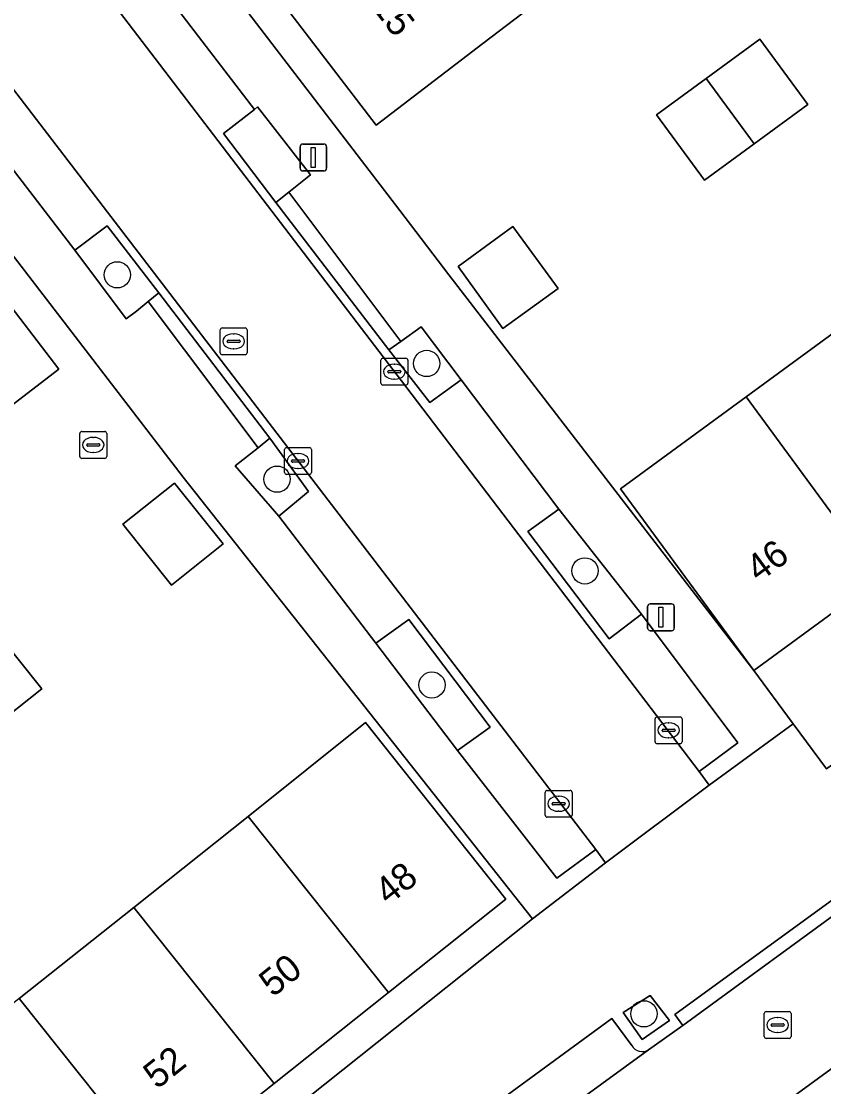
# Model space of a CAD drawing. Extents: x 161771 to 163125, y 382475 to 383179.
# Drawn here: x 162165.3 to 162195.15, y 382930.82 to 382970.48 of the extents above; entities that cross this region are included whole.
import ezdxf

# ---------------------------------------------------------------- set-up
doc = ezdxf.new("R2010")
doc.units = 0
for name, color, linetype in [('IMGEO_Boom', 7, 'Continuous'), ('IMGEO_Erf', 7, 'Continuous'), ('IMGEO_Groenvoorziening', 7, 'Continuous'), ('IMGEO_Kolk', 7, 'Continuous'), ('IMGEO_Lichtmast', 7, 'Continuous'), ('IMGEO_Pand', 7, 'Continuous'), ('IMGEO_Pand_nummerreeks', 7, 'Continuous'), ('IMGEO_Parkeervlak_open', 7, 'Continuous'), ('IMGEO_Rijbaan_lokaal_open', 7, 'Continuous'), ('IMGEO_Rioolput', 7, 'Continuous'), ('IMGEO_Voetpad_open', 7, 'Continuous')]:
    doc.layers.add(name, color=color, linetype=linetype)

msp = doc.modelspace()

# ---------------------------------------------------------------- linework, layer by layer
at = {"layer": 'IMGEO_Boom'}
for centre in [(162168.871, 382961.041), (162180.379, 382957.741), (162174.814, 382953.435), (162186.265, 382950.021), (162180.576, 382945.775), (162188.459, 382933.535)]:
    msp.add_circle(centre, 0.489, dxfattribs=at)
at = {"layer": 'IMGEO_Erf'}
for points in [[(162185.163, 382971.714), (162182.472, 382969.65), (162178.504, 382966.606), (162175.003, 382971.18), (162171.501, 382975.753), (162168, 382980.327), (162164.499, 382984.9), (162160.997, 382989.474), (162157.496, 382994.048), (162153.994, 382998.621), (162153.039, 382999.8), (162150.601, 383002.985), (162154.564, 383006.035), (162157.253, 383008.104), (162160.654, 383003.73), (162163.51, 383000), (162164.156, 382999.156), (162167.657, 382994.583), (162171.158, 382990.009), (162174.659, 382985.435), (162178.161, 382980.861), (162181.662, 382976.288)], [(162192.55, 382946.313), (162187.593, 382953.076), (162192.267, 382956.502), (162196.942, 382959.928), (162201.616, 382963.354), (162206.291, 382966.781), (162210.966, 382970.207), (162215.922, 382963.443), (162211.247, 382960.017), (162206.572, 382956.59), (162201.898, 382953.164), (162197.223, 382949.738)], [(162192.774, 382969.811), (162194.559, 382967.378), (162192.558, 382965.911), (162190.716, 382964.56), (162188.932, 382966.993), (162190.775, 382968.345)], [(162185.268, 382960.532), (162183.214, 382959.047), (162181.55, 382961.348), (162183.583, 382962.835)], [(162169.076, 382951.756), (162171.001, 382953.287), (162172.803, 382951.026), (162170.886, 382949.492)], [(162164.236, 382947.906), (162166.058, 382945.636), (162164.185, 382944.138), (162162.311, 382942.638), (162160.47, 382944.911), (162162.367, 382946.419)]]:
    msp.add_lwpolyline(points, close=True, dxfattribs=at)
for points in [[(162151.372, 383000), (162179.375, 382963.431), (162181.208, 382961.038), (162192.55, 382946.313), (162193.976, 382944.379), (162194.009, 382944.334), (162195.249, 382942.651), (162218.576, 382959.777), (162223.093, 382963.062), (162225.238, 382964.622), (162230.248, 382968.265), (162227.462, 382972.043), (162228.1, 382972.513), (162229.348, 382973.432), (162231.583, 382975.071), (162208.719, 383006.559)], [(162148.274, 382908.294), (162171.48, 382926.845), (162184.31, 382937.075), (162171.315, 382953.515), (162139.621, 382994.827)], [(162163.136, 382962.17), (162166.694, 382957.529), (162162.721, 382954.48)], [(162165.226, 382934.1), (162169.481, 382937.494), (162173.734, 382940.885), (162178.107, 382944.373), (162183.322, 382937.805), (162178.959, 382934.332), (162174.702, 382930.944), (162170.445, 382927.556), (162166.187, 382924.168), (162161.814, 382920.687)]]:
    msp.add_lwpolyline(points, dxfattribs=at)
at = {"layer": 'IMGEO_Groenvoorziening'}
for points in [[(162176.052, 382964.756), (162174.092, 382967.289), (162173.975, 382967.198), (162172.823, 382966.302), (162174.772, 382963.729), (162175.249, 382964.112)], [(162170.416, 382960.375), (162168.491, 382962.861), (162167.291, 382961.958), (162169.201, 382959.403), (162169.581, 382959.687), (162170.016, 382960.046)], [(162181.664, 382957.127), (162180.172, 382959.101), (162179.416, 382958.564), (162178.974, 382958.25), (162180.494, 382956.283)], [(162174.877, 382952.057), (162175.988, 382952.971), (162174.544, 382954.963), (162174.105, 382954.602), (162173.255, 382953.936)], [(162188.365, 382948.413), (162185.299, 382952.321), (162184.136, 382951.49), (162187.171, 382947.497)], [(162181.523, 382943.341), (162182.739, 382944.208), (162179.719, 382948.211), (162178.493, 382947.325)], [(162189.412, 382933.282), (162188.693, 382934.213), (162187.682, 382933.586), (162188.39, 382932.582)]]:
    msp.add_lwpolyline(points, close=True, dxfattribs=at)
at = {"layer": 'IMGEO_Kolk'}
for p, q in [((162178.752, 382957.937), (162179.604, 382957.937)), ((162178.677, 382957.011), (162178.677, 382957.863)), ((162179.165, 382957.717), (162179.19, 382957.717)), ((162179.678, 382957.863), (162179.678, 382957.011)), ((162178.936, 382957.431), (162178.936, 382957.443)), ((162179.374, 382957.394), (162178.976, 382957.394)), ((162178.979, 382957.48), (162179.377, 382957.48)), ((162179.188, 382957.157), (162179.163, 382957.157)), ((162179.42, 382957.443), (162179.42, 382957.431)), ((162179.604, 382956.937), (162178.752, 382956.937)), ((162167.475, 382954.284), (162167.475, 382955.136)), ((162167.55, 382955.21), (162168.402, 382955.21)), ((162168.476, 382955.136), (162168.476, 382954.284)), ((162167.777, 382954.753), (162168.175, 382954.753)), ((162167.963, 382954.99), (162167.988, 382954.99)), ((162167.734, 382954.704), (162167.734, 382954.716)), ((162168.172, 382954.667), (162167.774, 382954.667)), ((162167.986, 382954.43), (162167.961, 382954.43)), ((162168.218, 382954.716), (162168.218, 382954.704)), ((162175.092, 382953.684), (162175.092, 382954.536)), ((162175.167, 382954.61), (162176.019, 382954.61)), ((162175.58, 382954.39), (162175.605, 382954.39)), ((162176.093, 382954.536), (162176.093, 382953.684)), ((162168.402, 382954.21), (162167.55, 382954.21)), ((162175.351, 382954.104), (162175.351, 382954.116)), ((162175.789, 382954.067), (162175.391, 382954.067)), ((162175.394, 382954.153), (162175.792, 382954.153)), ((162175.835, 382954.116), (162175.835, 382954.104)), ((162176.019, 382953.61), (162175.167, 382953.61)), ((162175.603, 382953.83), (162175.578, 382953.83)), ((162188.877, 382943.662), (162188.877, 382944.514)), ((162188.952, 382944.588), (162189.804, 382944.588)), ((162189.878, 382944.514), (162189.878, 382943.662)), ((162189.136, 382944.082), (162189.136, 382944.094)), ((162189.574, 382944.045), (162189.176, 382944.045)), ((162189.179, 382944.131), (162189.577, 382944.131)), ((162189.365, 382944.368), (162189.39, 382944.368)), ((162189.62, 382944.094), (162189.62, 382944.082)), ((162189.388, 382943.808), (162189.363, 382943.808)), ((162189.804, 382943.588), (162188.952, 382943.588)), ((162184.788, 382940.926), (162184.788, 382941.778)), ((162184.863, 382941.852), (162185.715, 382941.852)), ((162185.789, 382941.778), (162185.789, 382940.926)), ((162185.047, 382941.346), (162185.047, 382941.358)), ((162185.485, 382941.309), (162185.087, 382941.309)), ((162185.09, 382941.395), (162185.488, 382941.395)), ((162185.276, 382941.632), (162185.301, 382941.632)), ((162185.531, 382941.358), (162185.531, 382941.346)), ((162185.299, 382941.072), (162185.274, 382941.072)), ((162185.715, 382940.852), (162184.863, 382940.852))]:
    msp.add_line(p, q, dxfattribs=at)
for points in [[(162178.752, 382957.937), (162179.604, 382957.937)], [(162178.677, 382957.011), (162178.677, 382957.863)], [(162179.678, 382957.863), (162179.678, 382957.011)], [(162179.604, 382956.937), (162178.752, 382956.937)], [(162167.475, 382954.284), (162167.475, 382955.136)], [(162167.55, 382955.21), (162168.402, 382955.21)], [(162168.476, 382955.136), (162168.476, 382954.284)], [(162175.092, 382953.684), (162175.092, 382954.536)], [(162175.167, 382954.61), (162176.019, 382954.61)], [(162176.093, 382954.536), (162176.093, 382953.684)], [(162168.402, 382954.21), (162167.55, 382954.21)], [(162176.019, 382953.61), (162175.167, 382953.61)], [(162188.877, 382943.662), (162188.877, 382944.514)], [(162188.952, 382944.588), (162189.804, 382944.588)], [(162189.878, 382944.514), (162189.878, 382943.662)], [(162189.804, 382943.588), (162188.952, 382943.588)], [(162184.788, 382940.926), (162184.788, 382941.778)], [(162184.863, 382941.852), (162185.715, 382941.852)], [(162185.789, 382941.778), (162185.789, 382940.926)], [(162185.715, 382940.852), (162184.863, 382940.852)]]:
    msp.add_lwpolyline(points, dxfattribs=at)
for centre, radius, start, end in [((162178.754, 382957.861), 0.0765, 91.552, 178.448), ((162178.754, 382957.861), 0.0765, 91.552, 178.448), ((162179.602, 382957.861), 0.0765, 1.552, 88.448), ((162179.602, 382957.861), 0.0765, 1.552, 88.448), ((162178.976, 382957.44), 0.0403, 85.8775, 175.7526), ((162178.973, 382957.43), 0.0366, 178.938, 274.7102), ((162179.377, 382957.437), 0.043, 264.8664, 352.4533), ((162179.381, 382957.442), 0.0386, 1.7309, 96.639), ((162178.754, 382957.013), 0.0765, 181.552, 268.448), ((162178.754, 382957.013), 0.0765, 181.552, 268.448), ((162179.602, 382957.013), 0.0765, 271.552, 358.448), ((162179.602, 382957.013), 0.0765, 271.552, 358.448), ((162167.552, 382955.134), 0.0765, 91.552, 178.448), ((162167.552, 382955.134), 0.0765, 91.552, 178.448), ((162168.4, 382955.134), 0.0765, 1.552, 88.448), ((162168.4, 382955.134), 0.0765, 1.552, 88.448), ((162167.774, 382954.713), 0.0403, 85.8775, 175.7526), ((162168.179, 382954.715), 0.0386, 1.7309, 96.639), ((162167.771, 382954.703), 0.0366, 178.938, 274.7102), ((162168.175, 382954.71), 0.043, 264.8664, 352.4533), ((162175.169, 382954.534), 0.0765, 91.552, 178.448), ((162175.169, 382954.534), 0.0765, 91.552, 178.448), ((162176.017, 382954.534), 0.0765, 1.552, 88.448), ((162176.017, 382954.534), 0.0765, 1.552, 88.448), ((162167.552, 382954.286), 0.0765, 181.552, 268.448), ((162167.552, 382954.286), 0.0765, 181.552, 268.448), ((162168.4, 382954.286), 0.0765, 271.552, 358.448), ((162168.4, 382954.286), 0.0765, 271.552, 358.448), ((162175.391, 382954.113), 0.0403, 85.8775, 175.7526), ((162175.388, 382954.103), 0.0366, 178.938, 274.7102), ((162175.792, 382954.11), 0.043, 264.8664, 352.4533), ((162175.796, 382954.115), 0.0386, 1.7309, 96.639), ((162175.169, 382953.686), 0.0765, 181.552, 268.448), ((162175.169, 382953.686), 0.0765, 181.552, 268.448), ((162176.017, 382953.686), 0.0765, 271.552, 358.448), ((162176.017, 382953.686), 0.0765, 271.552, 358.448), ((162188.954, 382944.512), 0.0765, 91.552, 178.448), ((162188.954, 382944.512), 0.0765, 91.552, 178.448), ((162189.802, 382944.512), 0.0765, 1.552, 88.448), ((162189.802, 382944.512), 0.0765, 1.552, 88.448), ((162189.176, 382944.091), 0.0403, 85.8775, 175.7526), ((162189.173, 382944.081), 0.0366, 178.938, 274.7102), ((162189.577, 382944.088), 0.043, 264.8664, 352.4533), ((162189.581, 382944.093), 0.0386, 1.7309, 96.639), ((162188.954, 382943.664), 0.0765, 181.552, 268.448), ((162188.954, 382943.664), 0.0765, 181.552, 268.448), ((162189.802, 382943.664), 0.0765, 271.552, 358.448), ((162189.802, 382943.664), 0.0765, 271.552, 358.448), ((162184.865, 382941.776), 0.0765, 91.552, 178.448), ((162184.865, 382941.776), 0.0765, 91.552, 178.448), ((162185.713, 382941.776), 0.0765, 1.552, 88.448), ((162185.713, 382941.776), 0.0765, 1.552, 88.448), ((162185.087, 382941.355), 0.0403, 85.8775, 175.7526), ((162185.084, 382941.345), 0.0366, 178.938, 274.7102), ((162185.488, 382941.352), 0.043, 264.8664, 352.4533), ((162185.492, 382941.357), 0.0386, 1.7309, 96.639), ((162184.865, 382940.928), 0.0765, 181.552, 268.448), ((162184.865, 382940.928), 0.0765, 181.552, 268.448), ((162185.713, 382940.928), 0.0765, 271.552, 358.448), ((162185.713, 382940.928), 0.0765, 271.552, 358.448)]:
    msp.add_arc(centre, radius, start, end, dxfattribs=at)
for centre, major_axis, ratio, start_param, end_param in [((162179.164, 382957.437), (-0.387, 0.002), 0.722429, 4.712389, 7.853982), ((162179.189, 382957.437), (-0.39, 0.002), 0.717154, 1.570796, 4.712389), ((162167.962, 382954.71), (-0.387, 0.002), 0.722429, 4.712389, 7.853982), ((162167.987, 382954.71), (-0.39, 0.002), 0.717154, 1.570796, 4.712389), ((162175.579, 382954.11), (-0.387, 0.002), 0.722429, 4.712389, 7.853982), ((162175.604, 382954.11), (-0.39, 0.002), 0.717154, 1.570796, 4.712389), ((162189.364, 382944.088), (-0.387, 0.002), 0.722429, 4.712389, 7.853982), ((162189.389, 382944.088), (-0.39, 0.002), 0.717154, 1.570796, 4.712389), ((162185.275, 382941.352), (-0.387, 0.002), 0.722429, 4.712389, 7.853982), ((162185.3, 382941.352), (-0.39, 0.002), 0.717154, 1.570796, 4.712389)]:
    msp.add_ellipse(centre, major_axis=major_axis, ratio=ratio, start_param=start_param, end_param=end_param, dxfattribs=at)
at = {"layer": 'IMGEO_Lichtmast'}
for p, q in [((162175.767, 382965.907), (162176.557, 382965.907)), ((162176.557, 382965.907), (162175.767, 382965.907)), ((162175.667, 382965.007), (162175.667, 382965.807)), ((162175.667, 382965.807), (162175.667, 382965.007)), ((162176.657, 382965.807), (162176.657, 382965.007)), ((162176.657, 382965.007), (162176.657, 382965.807)), ((162176.557, 382964.907), (162175.767, 382964.907)), ((162175.767, 382964.907), (162176.557, 382964.907)), ((162188.697, 382948.795), (162189.487, 382948.795)), ((162189.487, 382948.795), (162188.697, 382948.795)), ((162188.597, 382947.895), (162188.597, 382948.695)), ((162188.597, 382948.695), (162188.597, 382947.895)), ((162189.587, 382948.695), (162189.587, 382947.895)), ((162189.587, 382947.895), (162189.587, 382948.695)), ((162189.487, 382947.795), (162188.697, 382947.795)), ((162188.697, 382947.795), (162189.487, 382947.795))]:
    msp.add_line(p, q, dxfattribs=at)
for points in [[(162176.087, 382965.782), (162176.237, 382965.782), (162176.237, 382965.032), (162176.087, 382965.032), (162176.087, 382965.782)], [(162189.017, 382948.67), (162189.167, 382948.67), (162189.167, 382947.92), (162189.017, 382947.92), (162189.017, 382948.67)]]:
    msp.add_lwpolyline(points, dxfattribs=at)
for centre, start, end in [((162175.767, 382965.807), 90, 180), ((162175.767, 382965.807), 90, 180), ((162176.557, 382965.807), 0, 90), ((162176.557, 382965.807), 360, 90), ((162175.767, 382965.007), 180, 270), ((162175.767, 382965.007), 180, 270), ((162176.557, 382965.007), 270, 0), ((162176.557, 382965.007), 270, 0), ((162188.697, 382948.695), 90, 180), ((162188.697, 382948.695), 90, 180), ((162189.487, 382948.695), 0, 90), ((162189.487, 382948.695), 360, 90), ((162188.697, 382947.895), 180, 270), ((162188.697, 382947.895), 180, 270), ((162189.487, 382947.895), 270, 0), ((162189.487, 382947.895), 270, 0)]:
    msp.add_arc(centre, 0.1, start, end, dxfattribs=at)
at = {"layer": 'IMGEO_Pand'}
for points in [[(162181.662, 382976.288), (162175.003, 382971.18), (162178.504, 382966.606), (162182.472, 382969.65), (162185.163, 382971.714)], [(162192.558, 382965.911), (162194.559, 382967.378), (162192.774, 382969.811), (162190.775, 382968.345)], [(162192.558, 382965.911), (162190.775, 382968.345), (162188.932, 382966.993), (162190.716, 382964.56)], [(162183.214, 382959.047), (162185.268, 382960.532), (162183.583, 382962.835), (162181.55, 382961.348)], [(162163.136, 382962.17), (162156.476, 382957.064), (162160.035, 382952.419), (162162.721, 382954.48), (162166.694, 382957.529)], [(162201.898, 382953.164), (162196.942, 382959.928), (162192.267, 382956.502), (162197.223, 382949.738)], [(162192.267, 382956.502), (162187.593, 382953.076), (162192.55, 382946.313), (162197.223, 382949.738)], [(162170.886, 382949.492), (162172.803, 382951.026), (162171.001, 382953.287), (162169.076, 382951.756)], [(162162.367, 382946.419), (162164.185, 382944.138), (162166.058, 382945.636), (162164.236, 382947.906)], [(162173.734, 382940.885), (162178.959, 382934.332), (162183.322, 382937.805), (162178.107, 382944.373)], [(162173.734, 382940.885), (162169.481, 382937.494), (162174.702, 382930.944), (162178.959, 382934.332)], [(162165.226, 382934.1), (162170.445, 382927.556), (162174.702, 382930.944), (162169.481, 382937.494)], [(162165.226, 382934.1), (162160.972, 382930.708), (162166.187, 382924.168), (162170.445, 382927.556)]]:
    msp.add_lwpolyline(points, close=True, dxfattribs=at)
at = {"layer": 'IMGEO_Parkeervlak_open'}
for points in [[(162159.297, 382983.356), (162168.797, 382971.042), (162179.444, 382957.091), (162190.52, 382942.548), (162191.953, 382943.619), (162188.365, 382948.413), (162187.171, 382947.497), (162184.136, 382951.49), (162185.299, 382952.321), (162181.664, 382957.127), (162180.494, 382956.283), (162178.974, 382958.25), (162174.772, 382963.729), (162172.823, 382966.302), (162173.975, 382967.198), (162170.338, 382971.948), (162169.184, 382971.083), (162166.024, 382975.146), (162167.192, 382976.055), (162163.535, 382980.839)], [(162163.651, 382966.699), (162167.291, 382961.958), (162168.491, 382962.861), (162170.416, 382960.375), (162174.544, 382954.963), (162175.988, 382952.971), (162174.877, 382952.057), (162178.493, 382947.325), (162179.719, 382948.211), (162182.739, 382944.208), (162181.523, 382943.341), (162185.226, 382938.58), (162186.675, 382939.645), (162164.967, 382967.99)], [(162193.966, 382928.272), (162202.869, 382934.777), (162202.042, 382935.915), (162205.366, 382938.355), (162205.176, 382938.614), (162204.6, 382938.193), (162202.304, 382936.515), (162169.91, 382912.836)], [(162188.01, 382932.352), (162187.266, 382933.357), (162165.575, 382917.472), (162166.295, 382916.496)], [(162166.246, 382915.883), (162188.634, 382932.194)]]:
    msp.add_lwpolyline(points, dxfattribs=at)
msp.add_arc((162188.398, 382932.572), 0.446, 209.5917, 301.9904, dxfattribs=at)
at = {"layer": 'IMGEO_Rijbaan_lokaal_open'}
for points in [[(162190.52, 382942.548), (162179.444, 382957.091), (162168.797, 382971.042), (162159.297, 382983.356), (162149.973, 382995.579), (162148.529, 382997.562), (162146.663, 383000), (162143.611, 383003.987), (162134.174, 383016.299), (162129.47, 383022.481), (162125.524, 383019.408), (162130.182, 383013.35), (162139.638, 383000.986), (162140.396, 383000), (162144.637, 382994.482), (162146.1, 382992.584), (162155.587, 382980.205), (162164.967, 382967.99), (162186.675, 382939.645), (162187.025, 382939.151), (162190.892, 382942.041)], [(162136.672, 382894.252), (162135.907, 382893.712), (162135.462, 382893.398), (162135.086, 382893.123), (162137.732, 382889.454), (162160.018, 382905.751), (162162.202, 382907.274), (162168.658, 382911.904), (162169.91, 382912.836), (162202.304, 382936.515), (162199.544, 382940.182), (162198.547, 382939.458), (162197.661, 382938.791), (162196.496, 382937.909), (162189.901, 382933.103), (162188.634, 382932.194), (162166.246, 382915.883), (162165.705, 382915.432), (162160.94, 382911.921), (162160.501, 382911.597), (162145.341, 382900.591), (162144.852, 382900.14)]]:
    msp.add_lwpolyline(points, close=True, dxfattribs=at)
at = {"layer": 'IMGEO_Rioolput'}
for p, q in [((162172.699, 382958.14), (162172.699, 382958.992)), ((162172.774, 382959.066), (162173.626, 382959.066)), ((162173.187, 382958.846), (162173.212, 382958.846)), ((162173.7, 382958.992), (162173.7, 382958.14)), ((162172.958, 382958.56), (162172.958, 382958.572)), ((162173.396, 382958.523), (162172.998, 382958.523)), ((162173.001, 382958.609), (162173.399, 382958.609)), ((162173.442, 382958.572), (162173.442, 382958.56)), ((162173.626, 382958.066), (162172.774, 382958.066)), ((162173.21, 382958.286), (162173.185, 382958.286)), ((162192.933, 382932.692), (162192.933, 382933.544)), ((162193.008, 382933.618), (162193.86, 382933.618)), ((162193.421, 382933.398), (162193.446, 382933.398)), ((162193.934, 382933.544), (162193.934, 382932.692)), ((162193.192, 382933.112), (162193.192, 382933.124)), ((162193.63, 382933.075), (162193.232, 382933.075)), ((162193.235, 382933.161), (162193.633, 382933.161)), ((162193.676, 382933.124), (162193.676, 382933.112)), ((162193.86, 382932.618), (162193.008, 382932.618)), ((162193.444, 382932.838), (162193.419, 382932.838))]:
    msp.add_line(p, q, dxfattribs=at)
for points in [[(162172.699, 382958.14), (162172.699, 382958.992)], [(162172.774, 382959.066), (162173.626, 382959.066)], [(162173.7, 382958.992), (162173.7, 382958.14)], [(162173.626, 382958.066), (162172.774, 382958.066)], [(162192.933, 382932.692), (162192.933, 382933.544)], [(162193.008, 382933.618), (162193.86, 382933.618)], [(162193.934, 382933.544), (162193.934, 382932.692)], [(162193.86, 382932.618), (162193.008, 382932.618)]]:
    msp.add_lwpolyline(points, dxfattribs=at)
for centre, radius, start, end in [((162172.776, 382958.99), 0.0765, 91.552, 178.448), ((162172.776, 382958.99), 0.0765, 91.552, 178.448), ((162173.624, 382958.99), 0.0765, 1.552, 88.448), ((162173.624, 382958.99), 0.0765, 1.552, 88.448), ((162172.998, 382958.569), 0.0403, 85.8775, 175.7526), ((162172.995, 382958.559), 0.0366, 178.938, 274.7102), ((162173.399, 382958.566), 0.043, 264.8664, 352.4533), ((162173.403, 382958.571), 0.0386, 1.7309, 96.639), ((162172.776, 382958.142), 0.0765, 181.552, 268.448), ((162172.776, 382958.142), 0.0765, 181.552, 268.448), ((162173.624, 382958.142), 0.0765, 271.552, 358.448), ((162173.624, 382958.142), 0.0765, 271.552, 358.448), ((162193.01, 382933.542), 0.0765, 91.552, 178.448), ((162193.01, 382933.542), 0.0765, 91.552, 178.448), ((162193.858, 382933.542), 0.0765, 1.552, 88.448), ((162193.858, 382933.542), 0.0765, 1.552, 88.448), ((162193.232, 382933.121), 0.0403, 85.8775, 175.7526), ((162193.229, 382933.111), 0.0366, 178.938, 274.7102), ((162193.633, 382933.118), 0.043, 264.8664, 352.4533), ((162193.637, 382933.123), 0.0386, 1.7309, 96.639), ((162193.01, 382932.694), 0.0765, 181.552, 268.448), ((162193.01, 382932.694), 0.0765, 181.552, 268.448), ((162193.858, 382932.694), 0.0765, 271.552, 358.448), ((162193.858, 382932.694), 0.0765, 271.552, 358.448)]:
    msp.add_arc(centre, radius, start, end, dxfattribs=at)
for centre, major_axis, ratio, start_param, end_param in [((162173.186, 382958.566), (-0.387, 0.002), 0.722429, 4.712389, 7.853982), ((162173.211, 382958.566), (-0.39, 0.002), 0.717154, 1.570796, 4.712389), ((162193.42, 382933.118), (-0.387, 0.002), 0.722429, 4.712389, 7.853982), ((162193.445, 382933.118), (-0.39, 0.002), 0.717154, 1.570796, 4.712389)]:
    msp.add_ellipse(centre, major_axis=major_axis, ratio=ratio, start_param=start_param, end_param=end_param, dxfattribs=at)
at = {"layer": 'IMGEO_Voetpad_open'}
for points in [[(162163.535, 382980.839), (162167.192, 382976.055), (162170.338, 382971.948), (162173.975, 382967.198), (162174.092, 382967.289), (162176.052, 382964.756), (162175.249, 382964.112), (162179.416, 382958.564), (162180.172, 382959.101), (162181.664, 382957.127), (162185.299, 382952.321), (162188.365, 382948.413), (162191.953, 382943.619), (162190.52, 382942.548), (162190.892, 382942.041), (162194.009, 382944.334), (162193.976, 382944.379), (162192.55, 382946.313), (162181.208, 382961.038), (162179.375, 382963.431), (162151.372, 383000)], [(162139.621, 382994.827), (162171.315, 382953.515), (162184.31, 382937.075), (162187.025, 382939.151), (162186.675, 382939.645), (162185.226, 382938.58), (162181.523, 382943.341), (162178.493, 382947.325), (162174.877, 382952.057), (162173.255, 382953.936), (162174.105, 382954.602), (162170.016, 382960.046), (162169.581, 382959.687), (162169.201, 382959.403), (162167.291, 382961.958), (162163.651, 382966.699)], [(162220.77, 382955.577), (162221.328, 382956.001), (162221.038, 382956.407), (162225.754, 382959.779), (162226.044, 382959.373), (162227.078, 382960.175), (162232.935, 382964.45), (162230.248, 382968.265), (162225.238, 382964.622), (162223.093, 382963.062), (162218.576, 382959.777), (162195.249, 382942.651), (162194.009, 382944.334), (162190.892, 382942.041), (162187.025, 382939.151), (162184.31, 382937.075), (162171.48, 382926.845), (162148.274, 382908.294)], [(162188.634, 382932.194), (162189.901, 382933.103), (162189.607, 382933.507), (162196.202, 382938.313), (162196.496, 382937.909), (162197.661, 382938.791)], [(162166.295, 382916.496), (162165.575, 382917.472), (162187.266, 382933.357)], [(162187.266, 382933.357), (162188.01, 382932.352)]]:
    msp.add_lwpolyline(points, dxfattribs=at)
for points in [[(162178.974, 382958.25), (162179.416, 382958.564), (162175.249, 382964.112), (162174.772, 382963.729)], [(162174.544, 382954.963), (162170.416, 382960.375), (162170.016, 382960.046), (162174.105, 382954.602)], [(162189.901, 382933.103), (162196.496, 382937.909), (162196.202, 382938.313), (162189.607, 382933.507)], [(162187.682, 382933.586), (162188.693, 382934.213), (162189.412, 382933.282), (162188.39, 382932.582)]]:
    msp.add_lwpolyline(points, close=True, dxfattribs=at)
msp.add_arc((162188.398, 382932.572), 0.446, 209.5917, 301.9904, dxfattribs=at)

# ---------------------------------------------------------------- texts
at = {"layer": 'IMGEO_Pand_nummerreeks'}
for s, rotation, p in [('15', 307.4358, (162178.308, 382971.008)), ('46', 36.2387, (162192.731, 382949.57)), ('48', 38.5159, (162178.957, 382937.552)), ('50', 38.5159, (162174.656, 382934.129)), ('52', 38.5159, (162170.349, 382930.702))]:
    msp.add_text(s, height=1, rotation=rotation, dxfattribs=at).set_placement(p)

doc.saveas('drawing.dxf')
